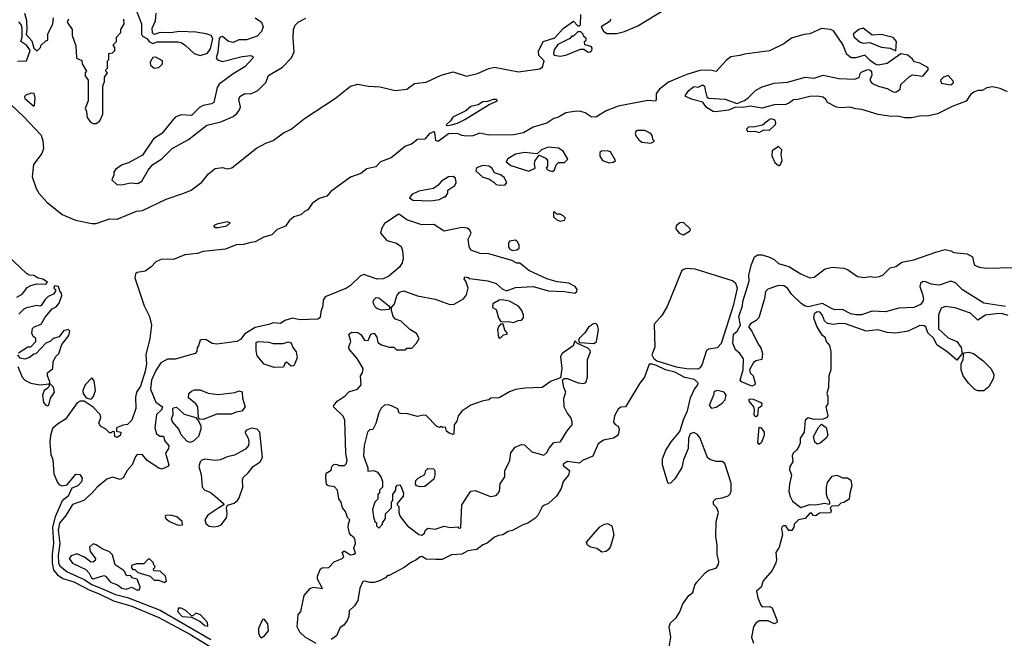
# Model space of a CAD drawing. Extents: x 2380107 to 2585170, y 384273 to 546161.
# Tile 271 of 331: x 2523240 to 2529864, y 462548 to 466712. Entities that reach past the tile are written whole.
import ezdxf

# ---------------------------------------------------------------- set-up
doc = ezdxf.new("R2010")
doc.units = 0

msp = doc.modelspace()

# ---------------------------------------------------------------- linework, layer by layer
at = {"layer": '0CON05XD'}
for points in [[(2527216.2, 466715), (2527205, 466697.5), (2527152.5, 466665), (2527166.7, 466635), (2527189.7, 466619.7), (2527255, 466618.5), (2527307.8, 466632.3), (2527399.4, 466670.6), (2527661.1, 466828.9)], [(2523056.4, 466256.4), (2523265, 466060.6), (2523384, 465935), (2523395.9, 465895.9), (2523398.8, 465845), (2523388.3, 465811.7), (2523332.3, 465737.7), (2523323.3, 465655), (2523350, 465575), (2523369.2, 465545), (2523422.9, 465482.9), (2523525, 465400.8), (2523615, 465362.9), (2523725, 465340.8), (2523755, 465340.8), (2523845, 465372.5), (2523895, 465370), (2524025, 465422.9), (2524065, 465427.5), (2524225, 465504.3), (2524345, 465543.1), (2524393.8, 465565), (2524465, 465618.6), (2524510.8, 465675), (2524555, 465710), (2524605, 465716), (2524635, 465708.8), (2524666.2, 465715), (2524833.2, 465846.8), (2524895, 465880), (2524945, 465898.6), (2525015, 465950), (2525065, 465975.5), (2525155, 466046.7), (2525365, 466184.4), (2525465.5, 466264.5), (2525515, 466278.1), (2525585, 466264.5), (2525665, 466261.1), (2525700.6, 466250.6), (2525765, 466236.2), (2525845, 466244.6), (2525895, 466283.5), (2525975, 466290.4), (2526075, 466338.6), (2526155, 466362), (2526245, 466332.5), (2526319.3, 466350.7), (2526395, 466384.2), (2526435, 466391.4), (2526595, 466361.6), (2526739.7, 466380.3), (2526757.5, 466395), (2526767.5, 466435), (2526731.7, 466471.7), (2526729.3, 466500.7), (2526762.5, 466565), (2526840.5, 466589.5), (2526895, 466653.3), (2526965, 466702.5), (2526995, 466670), (2527005, 466670), (2527011.7, 466678.3), (2527015, 466746.7)], [(2523272.5, 466755), (2523285.8, 466705.8), (2523288.8, 466645), (2523283, 466613), (2523320.7, 466570.7), (2523335, 466520), (2523358.3, 466501.7), (2523380, 466525), (2523381.7, 466538.3), (2523415, 466570), (2523430, 466575), (2523430, 466615), (2523463.3, 466685), (2523466.7, 466725)], [(2524026.7, 466765), (2524060, 466685), (2524060, 466615), (2524065, 466600), (2524096.1, 466586.1), (2524113.6, 466563.6), (2524135, 466552.5), (2524165, 466563.3), (2524305, 466563.3), (2524325, 466558.8), (2524355, 466538.8), (2524413.4, 466483.4), (2524455, 466472), (2524504.3, 466485.7), (2524524.2, 466515), (2524540, 466585), (2524527.5, 466605), (2524493.9, 466616.1), (2524425, 466628.6), (2524315, 466633.3), (2524255, 466623.3), (2524185, 466626.7), (2524145, 466612.5), (2524133.6, 466623.6), (2524131.2, 466655), (2524154.3, 466705), (2524158, 466755)], [(2523225, 466432), (2523285, 466434), (2523311.2, 466505), (2523288.6, 466538.6), (2523247.5, 466565), (2523257.5, 466595), (2523256.7, 466655), (2523250.7, 466680.7), (2523235, 466697.5)], [(2523567.5, 466715), (2523560, 466695), (2523592.5, 466645), (2523592.5, 466605), (2523617.5, 466535), (2523623, 466453), (2523658.3, 466438.3), (2523660, 466415), (2523690, 466365), (2523680, 466355), (2523680, 466335), (2523700, 466305), (2523700, 466165), (2523680, 466115), (2523690, 466095), (2523693, 466053), (2523715, 466022.5), (2523735, 466012.5), (2523755, 466012.5), (2523779.3, 466030.7), (2523800, 466075), (2523798.3, 466161.7), (2523800, 466265), (2523810, 466295), (2523810, 466325), (2523830, 466355), (2523820, 466365), (2523820, 466375), (2523830, 466385), (2523830, 466435), (2523840, 466445), (2523840, 466485), (2523865, 466490), (2523880, 466505), (2523880, 466525), (2523870, 466535), (2523870, 466545), (2523890, 466565), (2523890, 466595), (2523920, 466625), (2523920, 466645), (2523942.5, 466685), (2523940, 466715)], [(2524825, 466724), (2524865.5, 466695.5), (2524877.5, 466665), (2524867.6, 466632.4), (2524837.8, 466602.2), (2524765, 466577.1), (2524715, 466575.5), (2524675, 466557.5), (2524645.6, 466565.6), (2524605, 466598.8), (2524587.5, 466595), (2524581.2, 466585), (2524573.6, 466493.6), (2524562.5, 466455), (2524570.7, 466440.7), (2524605, 466430), (2524736.6, 466463.4), (2524795, 466470), (2524807.5, 466465), (2524810, 466455), (2524754, 466395), (2524675, 466348.6), (2524582.1, 466277.9), (2524569.2, 466255), (2524545.9, 466154.1), (2524530, 466145), (2524475, 466134), (2524449.1, 466120.9), (2524395, 466066.7), (2524325, 466071.8), (2524285.3, 466054.7), (2524195, 465945.6), (2524139.7, 465910.3), (2524065, 465800.8), (2523971.7, 465748.3), (2523930, 465735), (2523885, 465702.5), (2523873.3, 465685), (2523872.5, 465665), (2523860, 465635), (2523893, 465603), (2523925, 465600), (2523985, 465613.8), (2524035, 465609.2), (2524061.2, 465625), (2524105, 465700), (2524135, 465736.2), (2524195, 465775.5), (2524265.7, 465845), (2524375, 465904.5), (2524498.8, 466001.2), (2524593.3, 466025), (2524675, 466061.1), (2524699.8, 466080.2), (2524719.2, 466105), (2524726.2, 466125), (2524714.4, 466175), (2524720.8, 466195), (2524755, 466215.8), (2524795, 466213.8), (2524842.5, 466235), (2524895, 466290), (2524913.6, 466336.4), (2525008.3, 466391.7), (2525067.5, 466455), (2525086.7, 466495), (2525078.8, 466585), (2525081.2, 466645), (2525093.3, 466675), (2525114.2, 466695.8), (2525165, 466722)], [(2529885, 466226.1), (2529835, 466249.8), (2529785, 466259), (2529746.6, 466253.4), (2529715, 466234.5), (2529685, 466235.8), (2529662.8, 466227.2), (2529638.3, 466211.7), (2529607.2, 466162.8), (2529512.1, 466127.9), (2529415, 466078.2), (2529345, 466062.5), (2529304, 466065), (2529239.5, 466050.5), (2529195, 466050.8), (2529145, 466062), (2529105, 466061.1), (2529015, 466074.6), (2528905, 466107.8), (2528865, 466110.8), (2528825, 466122.5), (2528765, 466119.2), (2528735, 466124.2), (2528673.9, 466153.9), (2528662.5, 466175), (2528645, 466190), (2528605, 466198), (2528555, 466195.8), (2528475, 466173.8), (2528445, 466173.3), (2528418.7, 466151.3), (2528395, 466141.4), (2528315, 466138.1), (2528235, 466115.7), (2528155, 466128.8), (2528105, 466121.2), (2528056.4, 466123.6), (2528007.6, 466102.4), (2527921.2, 466091.2), (2527905, 466093.8), (2527861.2, 466121.2), (2527836.2, 466156.2), (2527765, 466174.2), (2527720, 466195), (2527720, 466205), (2527741.2, 466235), (2527775, 466261.2), (2527805, 466257.5), (2527835, 466272.5), (2527846.7, 466265), (2527851.7, 466238.3), (2527863, 466193), (2527873, 466183), (2527985.9, 466175.9), (2528065, 466146.7), (2528115, 466167.5), (2528140, 466185), (2528191.7, 466238.3), (2528235, 466260), (2528315.8, 466284.2), (2528405, 466290.6), (2528525, 466324), (2528585, 466319.2), (2528645, 466337.5), (2528750, 466315), (2528855, 466311.1), (2528887.1, 466322.9), (2528895, 466350), (2528905, 466360.8), (2528945.7, 466375.7), (2528961.7, 466371.7), (2528970.5, 466360.5), (2528972, 466338), (2528960, 466305), (2528972.5, 466285), (2529015, 466264), (2529075, 466248.1), (2529115, 466226.7), (2529135, 466224.4), (2529163.8, 466245), (2529167.5, 466275), (2529225, 466330), (2529245, 466340), (2529315, 466332.5), (2529351.2, 466375), (2529351.2, 466385), (2529340, 466395), (2529295, 466418.8), (2529259.2, 466429.2), (2529246.2, 466446.2), (2529215, 466473.6), (2529167.5, 466482.5), (2529075, 466417.5), (2529015, 466406.7), (2528995, 466412.5), (2528962.5, 466435), (2528925, 466472.5), (2528865, 466456), (2528834.2, 466454.2), (2528805, 466477.5), (2528776.7, 466545), (2528715, 466637.1), (2528695, 466646.4), (2528635, 466652.5), (2528555, 466617.5), (2528515, 466613.1), (2528431.4, 466588.6), (2528381.2, 466548.8), (2528285, 466502.5), (2528115, 466480.6), (2528085, 466470.3), (2528025, 466462.3), (2527992.5, 466437.5), (2527925, 466362.5), (2527885, 466372.2), (2527815, 466369.3), (2527735, 466346.3), (2527667.4, 466317.4), (2527605, 466291.3), (2527543.6, 466245), (2527521.9, 466215), (2527522.5, 466175), (2527517, 466163), (2527465, 466168.1), (2527265, 466129.3), (2527185, 466098.2), (2527115, 466056.2), (2527085, 466058.5), (2527044.3, 466085), (2527015, 466094.7), (2526985, 466097.3), (2526915, 466084.6), (2526865, 466055.5), (2526833.5, 466046.5), (2526785, 466015.5), (2526695, 465989.6), (2526628.8, 465951.2), (2526565, 465936.5), (2526395, 465934.4), (2526335, 465948.1), (2526288.8, 465931.2), (2526245, 465927.5), (2526215, 465932.2), (2526185, 465945.8), (2526125, 465942.5), (2526055, 465892), (2526038.8, 465898.8), (2526032.5, 465952.5), (2526027, 465957), (2525995, 465942.9), (2525965, 465908.2), (2525915, 465905.4), (2525875.3, 465874.7), (2525835, 465860.9), (2525738.7, 465781.3), (2525668.1, 465755), (2525635, 465720.8), (2525575, 465707.5), (2525535, 465677), (2525465, 465650.8), (2525333.5, 465555), (2525306.1, 465523.9), (2525255, 465508.2), (2525207.1, 465475), (2525178.4, 465431.6), (2525155, 465421.5), (2525130.6, 465399.4), (2525084.5, 465385.5), (2525051.6, 465358.4), (2525028.9, 465321.1), (2524971.4, 465298.6), (2524935.4, 465264.6), (2524881.5, 465248.5), (2524825, 465216.8), (2524795, 465213.1), (2524745, 465198.5), (2524695, 465196.7), (2524625, 465166.9), (2524475, 465151.2), (2524435, 465139.1), (2524350.9, 465129.1), (2524275, 465098.1), (2524195, 465100.8), (2524155, 465082), (2524125, 465048.2), (2524085, 465018.9), (2524030.9, 465009.1), (2524019.5, 465000.5), (2524013.8, 464975), (2524077.3, 464785), (2524112.5, 464715), (2524125.8, 464655), (2524114.4, 464565), (2524088.6, 464455), (2524091.9, 464395), (2524084.5, 464345), (2524052.2, 464245), (2524025.3, 464204.7), (2524018.2, 464171.8), (2524020.8, 464095), (2523993.3, 464015), (2523965, 463986.7), (2523935, 463983.3), (2523890, 463965), (2523891.7, 463941.7), (2523920, 463935), (2523917.5, 463915), (2523895, 463900), (2523880, 463905), (2523878.3, 463938.3), (2523865, 463940), (2523855, 463930), (2523845, 463930), (2523820, 463955), (2523782.5, 463975), (2523772.5, 463995), (2523786.7, 464035), (2523781.2, 464055), (2523733.9, 464103.9), (2523673, 464143), (2523647, 464143), (2523627, 464133), (2523547.7, 464022.3), (2523495, 463990), (2523460.3, 463959.7), (2523446.2, 463913.8), (2523442, 463865), (2523450, 463785), (2523461.7, 463751.7), (2523468.5, 463655), (2523495, 463596.7), (2523505, 463582.5), (2523523.9, 463573.9), (2523558.8, 463581.2), (2523618.3, 463651.7), (2523645, 463650), (2523660, 463625), (2523655, 463600), (2523630, 463575), (2523590.7, 463559.3), (2523566.2, 463505), (2523525, 463472.5), (2523478.9, 463365), (2523459.8, 463295), (2523467.7, 463187.7), (2523458.1, 463115), (2523457.8, 463055), (2523467.2, 463007.2), (2523493.9, 462973.9), (2523530, 462950), (2523605, 462927.2), (2523711, 462871), (2523775, 462848), (2523870.9, 462800.9), (2523994.2, 462765), (2524175, 462687.8), (2524385, 462576.3), (2524615, 462433.8)], [(2526875, 466466.7), (2526915, 466474), (2527013, 466513), (2527035, 466512.5), (2527065, 466494.2), (2527077.5, 466495), (2527088.8, 466505), (2527090.7, 466520.7), (2527085, 466532.5), (2527041.7, 466541.7), (2527040, 466565), (2527050, 466575), (2527050, 466585), (2527031.7, 466601.7), (2527030, 466615), (2527015, 466630), (2526995, 466630), (2526965, 466600), (2526955, 466600), (2526940, 466585), (2526860, 466545), (2526835, 466510), (2526830, 466485), (2526835, 466472.5), (2526875, 466466.7)], [(2529135, 466502.5), (2529139.1, 466565), (2529115, 466591.1), (2529035, 466611.8), (2528975, 466608.1), (2528915, 466655.4), (2528884.2, 466645), (2528846.2, 466615), (2528853.3, 466595), (2528895, 466560), (2528915, 466553.3), (2528958.3, 466558.3), (2529035, 466528), (2529095, 466521.4), (2529135, 466502.5)], [(2524145, 466386.7), (2524175, 466391.2), (2524201.2, 466415), (2524200, 466435), (2524155, 466460), (2524135, 466457.5), (2524116.7, 466425), (2524120, 466405), (2524145, 466386.7)], [(2529505, 466274), (2529520, 466285), (2529521.2, 466295), (2529485, 466336), (2529453.8, 466326.2), (2529434.1, 466305.9), (2529440, 466285), (2529505, 466274)], [(2523335, 466130), (2523340, 466135), (2523344.2, 466185), (2523336.2, 466215), (2523317.3, 466217.3), (2523280, 466205), (2523272, 466195), (2523275, 466181.2), (2523335, 466130)], [(2526115, 466000), (2526145, 466003.3), (2526185, 466014.5), (2526235, 466039.6), (2526398.7, 466141.3), (2526453.8, 466165), (2526446.7, 466175), (2526425, 466175.4), (2526387.6, 466162.4), (2526355, 466159.2), (2526325, 466138.8), (2526275, 466128), (2526240.8, 466099.2), (2526154.7, 466055.3), (2526138.8, 466031.2), (2526108.8, 466005), (2526115, 466000)], [(2528215, 465952.5), (2528245, 465970), (2528285, 465967.5), (2528322.5, 466005), (2528327.5, 466015), (2528322.5, 466035), (2528295, 466043.8), (2528285, 466041.2), (2528237, 466003), (2528175, 465987.5), (2528145, 465990), (2528130, 465975), (2528135, 465960), (2528185, 465962.5), (2528215, 465952.5)], [(2527485, 465880), (2527510, 465895), (2527500, 465905), (2527497, 465927), (2527486.1, 465946.1), (2527445, 465966.2), (2527395, 465966.7), (2527385, 465960), (2527380, 465945), (2527385, 465930), (2527405, 465903.3), (2527425, 465887.5), (2527485, 465880)], [(2526825, 465690), (2526838.3, 465701.7), (2526850, 465735), (2526865, 465750), (2526905, 465750), (2526927.5, 465772.5), (2526895, 465827.5), (2526865, 465848), (2526795, 465854), (2526750, 465835), (2526721.7, 465808.3), (2526635, 465818.6), (2526575, 465807.1), (2526523.3, 465775), (2526512.5, 465755), (2526545, 465730), (2526665, 465692.5), (2526708.3, 465711.7), (2526702.5, 465745), (2526707.5, 465765), (2526735, 465800), (2526779.3, 465779.3), (2526790, 465765), (2526790, 465725), (2526781.7, 465711.7), (2526795, 465700), (2526825, 465690)], [(2527205, 465747.5), (2527235, 465752.5), (2527247.5, 465765), (2527215, 465822.5), (2527195, 465830), (2527153.6, 465826.4), (2527141.7, 465818.3), (2527143, 465793), (2527160, 465765), (2527205, 465747.5)], [(2528345, 465730), (2528355, 465732.5), (2528370, 465765), (2528362.5, 465805), (2528366.7, 465835), (2528345, 465857.5), (2528301.7, 465828.3), (2528300, 465795), (2528320.7, 465750.7), (2528345, 465730)], [(2526465, 465597.5), (2526505, 465600), (2526517.5, 465615), (2526499.3, 465649.3), (2526475, 465667.5), (2526435, 465680), (2526419.3, 465709.3), (2526397.5, 465725), (2526355, 465731.2), (2526312.5, 465715), (2526307.5, 465695), (2526355, 465652.5), (2526395, 465640), (2526429.3, 465619.3), (2526445, 465602.5), (2526465, 465597.5)], [(2526005, 465493.3), (2526065, 465502.5), (2526095, 465520), (2526105, 465520), (2526120, 465545), (2526120, 465565), (2526167.5, 465595), (2526177, 465617), (2526172.5, 465645), (2526155, 465656.2), (2526125, 465653.8), (2526076.7, 465625), (2526055, 465597.5), (2526023.3, 465576.7), (2525925, 465558), (2525877.5, 465535), (2525863.3, 465513.3), (2525885, 465497.5), (2526005, 465493.3)], [(2526875, 465356.7), (2526905, 465362.5), (2526912.5, 465375), (2526895, 465392.5), (2526875, 465402.5), (2526853, 465403), (2526835, 465420), (2526830, 465415), (2526830, 465385), (2526853.9, 465363.9), (2526875, 465356.7)], [(2525235, 462512.5), (2525160, 462555), (2525125, 462590), (2525107.5, 462625), (2525112.5, 462705), (2525131.7, 462728.3), (2525152.5, 462835), (2525195, 462882.5), (2525215, 462892.5), (2525277, 462883), (2525243.6, 462946.4), (2525243.6, 462966.4), (2525262.5, 463015), (2525275, 463021.2), (2525320, 463025), (2525355, 463062.5), (2525410, 463085), (2525420, 463095), (2525410, 463125), (2525423, 463137), (2525465, 463110), (2525487, 463113), (2525498.3, 463121.7), (2525487.5, 463155), (2525500, 463185), (2525497, 463207), (2525490, 463225), (2525468.3, 463241.7), (2525457.5, 463255), (2525450, 463295), (2525450.7, 463319.3), (2525460, 463345), (2525445, 463360), (2525431.7, 463401.7), (2525412.5, 463425), (2525402.5, 463465), (2525386.7, 463486.7), (2525376.7, 463545), (2525358.3, 463568.3), (2525315, 463573.8), (2525303.6, 463583.6), (2525300, 463625), (2525301.7, 463658.3), (2525335, 463680), (2525340, 463705), (2525355, 463720), (2525377, 463717), (2525385, 463710), (2525425, 463710), (2525437, 463723), (2525442.5, 463745), (2525433.3, 463795), (2525426.7, 464015), (2525415, 464042.5), (2525350, 464105), (2525352.5, 464115), (2525376.1, 464143.9), (2525430.3, 464179.7), (2525455, 464206.7), (2525512.5, 464225), (2525537.5, 464255), (2525533.3, 464315), (2525546.7, 464335), (2525550, 464365), (2525510.5, 464430.5), (2525456.2, 464495), (2525455, 464510), (2525466.7, 464545), (2525453.8, 464595), (2525475, 464608.8), (2525515, 464606.2), (2525535, 464592.5), (2525560, 464555), (2525585, 464552.5), (2525602.5, 464595), (2525625, 464602.5), (2525642.5, 464575), (2525650, 464540), (2525673.9, 464523.9), (2525725, 464507.5), (2525757, 464507), (2525775, 464490), (2525835, 464490), (2525845, 464500), (2525878.3, 464501.7), (2525910, 464535), (2525927.5, 464565), (2525909.3, 464599.3), (2525865, 464627.5), (2525805, 464682.5), (2525767, 464697), (2525753.3, 464715), (2525740, 464755), (2525740, 464775), (2525760.7, 464799.3), (2525776.4, 464853.6), (2525795, 464877.5), (2525825, 464886.7), (2525915, 464853.3), (2526035, 464830), (2526133.6, 464793.6), (2526163, 464797), (2526225, 464832.5), (2526245, 464860), (2526257.5, 464905), (2526241.7, 464951.7), (2526230, 464965), (2526235, 464980), (2526257, 464977), (2526265, 464970), (2526390, 464955), (2526445, 464936.7), (2526485, 464900), (2526515, 464887.5), (2526575, 464910), (2526695, 464916.7), (2526796.4, 464886.4), (2526905, 464883.3), (2526975, 464870), (2526988.3, 464881.7), (2526990, 464895), (2526976.4, 464916.4), (2526935, 464937.5), (2526855, 464946.7), (2526785, 464967.5), (2526665, 465023.3), (2526605, 465072.5), (2526585, 465072.5), (2526551.7, 465091.7), (2526466.4, 465116.4), (2526395, 465136.7), (2526337, 465137), (2526275, 465160), (2526262.5, 465185), (2526257.5, 465235), (2526276.7, 465275), (2526267.5, 465295), (2526249.5, 465309.5), (2526215, 465313.3), (2526095, 465287.5), (2526025, 465332.5), (2525945, 465330), (2525845, 465363.8), (2525795, 465400), (2525785, 465400), (2525695, 465340), (2525673.8, 465305), (2525667.5, 465275), (2525710, 465225), (2525775, 465207.5), (2525806.1, 465186.1), (2525816.2, 465155), (2525820, 465105), (2525813.8, 465075), (2525793.8, 465045), (2525723.8, 464985), (2525685, 464967.5), (2525645, 464966.2), (2525555.8, 464995.8), (2525531.7, 464988.3), (2525465, 464923.3), (2525437.5, 464905), (2525294.5, 464845.5), (2525282, 464825), (2525278.1, 464785), (2525265.8, 464745.8), (2525261.9, 464708.1), (2525245, 464695.7), (2525125, 464691.2), (2525075, 464703.8), (2525024.1, 464685.9), (2524995, 464666.2), (2524945, 464672), (2524915, 464659.2), (2524825, 464639.2), (2524755, 464596.7), (2524725, 464560), (2524700, 464545), (2524565, 464526.7), (2524535, 464533.3), (2524495, 464556.2), (2524465, 464560), (2524453.3, 464555), (2524443.6, 464516.4), (2524433.3, 464505), (2524431.7, 464478.3), (2524420, 464465), (2524285, 464426.7), (2524235, 464426.2), (2524188.9, 464401.1), (2524155, 464350.6), (2524126.7, 464285), (2524119.6, 464225), (2524155, 464136.2), (2524200, 464105), (2524193.3, 464085), (2524161.2, 464055), (2524150, 463965), (2524160, 463925), (2524185, 463907.5), (2524208.3, 463908.3), (2524215, 463880)], [(2524552.5, 465312.5), (2524575, 465313.8), (2524632.5, 465325), (2524656.7, 465345), (2524635, 465351.4), (2524566.7, 465335), (2524542.5, 465325), (2524552.5, 465312.5)], [(2527705, 465263.8), (2527745, 465287.5), (2527752.5, 465295), (2527750, 465305), (2527705, 465345.8), (2527680, 465345), (2527656.4, 465323.6), (2527653.3, 465305), (2527675.9, 465275.9), (2527705, 465263.8)], [(2523220, 464845), (2523257.5, 464865), (2523275, 464887.5), (2523290.7, 464909.3), (2523315, 464922.5), (2523355, 464933.3), (2523415, 464932.5), (2523427.5, 464945), (2523395, 464965.7), (2523363.1, 464973.1), (2523335, 464988.9), (2523305, 464992.9), (2523284.5, 465004.5), (2522986.7, 465285)], [(2526555, 465157.5), (2526585, 465162.5), (2526600, 465175), (2526600, 465195), (2526590, 465215), (2526575, 465227.5), (2526535, 465220), (2526527.5, 465205), (2526527.5, 465185), (2526535, 465170), (2526555, 465157.5)], [(2529872.2, 464782.2), (2529725, 464804.6), (2529582.7, 464892.7), (2529535, 464941.5), (2529505, 464951.2), (2529425, 464924.6), (2529371.5, 464931.5), (2529335, 464947.9), (2529315, 464949.1), (2529300, 464935), (2529295.5, 464915), (2529314.5, 464865), (2529319.3, 464830.7), (2529316.2, 464813.8), (2529300.8, 464795), (2529256, 464774), (2529155, 464770), (2529065, 464745.4), (2528975, 464748.8), (2528904.1, 464725.9), (2528865, 464724.1), (2528831.2, 464731.2), (2528775, 464761.5), (2528725, 464759.6), (2528705, 464764.6), (2528640.7, 464800.7), (2528545, 464778.4), (2528520.6, 464785), (2528495, 464804.6), (2528432.9, 464865), (2528405, 464905.7), (2528380.2, 464920.2), (2528345, 464922.2), (2528272.6, 464897.4), (2528257.6, 464882.4), (2528250.5, 464835), (2528211.4, 464705), (2528195, 464687.5), (2528156.2, 464665), (2528142, 464645), (2528165, 464616.2), (2528207.3, 464527.3), (2528225, 464503.3), (2528237.5, 464465), (2528232, 464425), (2528195, 464416.2), (2528177.5, 464405), (2528150, 464355), (2528153.9, 464333.9), (2528173.9, 464313.9), (2528188.6, 464265), (2528186.4, 464253.6), (2528165, 464244.5), (2528095, 464274.4), (2528087.5, 464285), (2528108, 464355), (2528108.3, 464428.3), (2528084.2, 464464.2), (2528055, 464490), (2528038, 464535), (2528042.5, 464595), (2528067.5, 464615), (2528090, 464655), (2528078.6, 464715), (2528102.5, 464785), (2528105.6, 464815), (2528147.9, 464952.1), (2528144.3, 464995), (2528162.1, 465065), (2528183.3, 465115), (2528205, 465128.5), (2528235, 465129.1), (2528285, 465113.3), (2528315, 465097.1), (2528345, 465070), (2528415, 465051.4), (2528495, 465001.9), (2528555, 464974.4), (2528585, 464978.9), (2528658, 465035), (2528705.3, 465045.3), (2528785, 465040), (2528809.4, 465029.4), (2528875, 464982.7), (2528923.6, 464976.4), (2528955, 464983.1), (2528995, 464978.9), (2529025, 464983.1), (2529049.2, 464995), (2529095, 465041.8), (2529135, 465050), (2529175, 465079.6), (2529255, 465094.6), (2529402.6, 465147.4), (2529465, 465165.8), (2529505, 465156), (2529525, 465144.2), (2529615, 465136), (2529650, 465115), (2529660.7, 465060.7), (2529695.6, 465045.6), (2529745, 465038.6), (2529925, 465044.4)], [(2527805, 464362), (2527819.5, 464370.5), (2527831.7, 464388.3), (2527863, 464487), (2527874.5, 464495.5), (2527935, 464505.9), (2527961.3, 464535), (2528045.2, 464794.8), (2528067.8, 464905), (2528058.6, 464935), (2528034.4, 464955), (2527785, 465033.1), (2527725, 465037.8), (2527705, 465031.2), (2527691.4, 465018.6), (2527595, 464781.2), (2527558.8, 464721.2), (2527508.3, 464661.7), (2527511.7, 464508.3), (2527493.3, 464455), (2527504, 464434), (2527525, 464416.2), (2527655.6, 464375.6), (2527725, 464364), (2527805, 464362)], [(2523230.7, 464469.3), (2523295, 464510), (2523315, 464510), (2523347.5, 464545), (2523347.5, 464565), (2523330, 464580), (2523320.7, 464600.7), (2523326.4, 464633.6), (2523336.4, 464643.6), (2523385, 464662.5), (2523411.2, 464708.8), (2523457.5, 464765), (2523485, 464780), (2523505, 464803.3), (2523522.5, 464855), (2523521.7, 464871.7), (2523510, 464885), (2523500, 464915), (2523475, 464920), (2523470, 464905), (2523480, 464895), (2523480, 464885), (2523467.5, 464865), (2523431.7, 464848.3), (2523410.7, 464829.3), (2523385, 464787.5), (2523375, 464783.3), (2523355, 464787.5), (2523285, 464772.5), (2523267, 464763), (2523235, 464730)], [(2525675, 464756.7), (2525647.5, 464765), (2525633.3, 464775), (2525617.5, 464805), (2525620, 464825), (2525638.3, 464841.7), (2525655, 464840), (2525722.5, 464785), (2525730, 464775), (2525725, 464760), (2525675, 464756.7)], [(2526565, 464672.5), (2526593, 464687), (2526615, 464690), (2526630, 464705), (2526630, 464725), (2526617.5, 464755), (2526595, 464782.5), (2526535, 464817.5), (2526485, 464826.7), (2526465, 464823.3), (2526421.7, 464798.3), (2526420, 464775), (2526445, 464760), (2526460, 464705), (2526473.6, 464683.6), (2526485, 464677.5), (2526525, 464680), (2526565, 464672.5)], [(2529890.8, 464720.8), (2529845, 464733.4), (2529808.8, 464731.2), (2529736.9, 464723.1), (2529685, 464689.2), (2529635.3, 464735.3), (2529533.4, 464773.4), (2529465, 464781.8), (2529438.9, 464771.1), (2529420.6, 464725), (2529420.7, 464630.7), (2529485, 464571.2), (2529543.3, 464545), (2529573.3, 464505), (2529580, 464465), (2529545, 464420), (2529477.3, 464477.3), (2529411.7, 464521.7), (2529387.3, 464567.3), (2529350, 464605), (2529336.7, 464645), (2529325, 464651.2), (2529295, 464653.3), (2529217.5, 464615), (2529135, 464601.5), (2529075, 464607.1), (2529015, 464623.6), (2528935, 464615.6), (2528795, 464663.6), (2528755, 464666.7), (2528715, 464660), (2528675, 464666.7), (2528653.9, 464683.9), (2528641.7, 464721.7), (2528625, 464742.5), (2528605, 464744.3), (2528585, 464731.2), (2528579.2, 464705), (2528603.3, 464645), (2528635, 464592.5), (2528656.1, 464576.1), (2528666.4, 464546.4), (2528687.7, 464517.7), (2528697.7, 464477.7), (2528696.2, 464355), (2528682.5, 464315), (2528680, 464235), (2528670, 464195), (2528677.5, 464175), (2528677.5, 464125), (2528662.5, 464105), (2528677.5, 464045), (2528672.5, 464035), (2528645, 464023.3), (2528585, 464020), (2528545, 464032.5), (2528523, 464017), (2528516.2, 463935), (2528490, 463895), (2528489.3, 463860.7), (2528480.7, 463839.3), (2528466.4, 463813.6), (2528443.3, 463795), (2528436.2, 463775), (2528440, 463735), (2528420, 463705), (2528419.2, 463685), (2528432.5, 463645), (2528417.8, 463585), (2528414.4, 463535.6), (2528422.4, 463502.4), (2528439.7, 463469.7), (2528495, 463428.8), (2528555, 463448.8), (2528595, 463446.7), (2528655, 463457.5), (2528685, 463450), (2528690, 463455), (2528686.7, 463475), (2528676.4, 463486.4), (2528668, 463515), (2528667.1, 463565), (2528675, 463597.5), (2528705, 463638.8), (2528735, 463646), (2528751.7, 463638.3)], [(2523375, 464253.8), (2523440, 464260), (2523442.5, 464275), (2523426.7, 464315), (2523427.5, 464335), (2523462.5, 464365), (2523465, 464410), (2523483.3, 464445), (2523503.3, 464465), (2523524.2, 464525.8), (2523570, 464585), (2523577.5, 464615), (2523566.7, 464626.7), (2523535, 464617.5), (2523505, 464577.5), (2523465, 464566.7), (2523445, 464546.7), (2523416.4, 464533.6), (2523348.3, 464461.7), (2523335, 464460), (2523305, 464437.5), (2523275, 464427.5), (2523243.6, 464433.6), (2523227.5, 464455)], [(2526465, 464567.5), (2526475, 464570), (2526495, 464590), (2526520, 464595), (2526520, 464605), (2526503, 464623), (2526491.7, 464661.7), (2526475, 464662.5), (2526460, 464645), (2526453.8, 464625), (2526460, 464575), (2526465, 464567.5)], [(2527105, 464533.3), (2527120, 464545), (2527133.3, 464625), (2527127.5, 464655), (2527115, 464667.5), (2527100, 464665), (2527067, 464643), (2527042.5, 464605), (2527003.6, 464566.4), (2527000, 464555), (2527005, 464540), (2527105, 464533.3)], [(2524951.7, 464371.7), (2524885, 464393.3), (2524838.3, 464448.3), (2524830, 464485), (2524831.2, 464538.8), (2524845, 464546.2), (2524915, 464541.2), (2524945, 464531.2), (2525013, 464533), (2525045, 464542.5), (2525065, 464536.7), (2525076.7, 464505), (2525100, 464475), (2525106.7, 464435), (2525085, 464382.5), (2525065, 464380), (2525035, 464407.5), (2525023, 464397), (2525015, 464372.5), (2524951.7, 464371.7)], [(2525945, 463242.5), (2525962.5, 463255), (2525970, 463275), (2525985, 463290), (2526035, 463283.3), (2526095, 463302.5), (2526135, 463292.5), (2526187.5, 463297.5), (2526195, 463290), (2526208.3, 463291.7), (2526213.3, 463445), (2526275, 463537.5), (2526305, 463543.3), (2526407, 463503), (2526445, 463510), (2526467.5, 463535), (2526473, 463587), (2526502.5, 463635), (2526503.3, 463675), (2526536.7, 463745), (2526543.6, 463796.4), (2526572.5, 463835), (2526615, 463852.5), (2526635, 463850), (2526685, 463803.3), (2526765, 463780), (2526785, 463797.5), (2526801.7, 463828.3), (2526833.6, 463866.4), (2526875, 463870), (2526880, 463875), (2526922.5, 463945), (2526957.5, 463985), (2526957.5, 464005), (2526946.7, 464035), (2526923.3, 464065), (2526903.8, 464105), (2526900, 464165), (2526913.3, 464205), (2526900, 464235), (2526892.5, 464287.5), (2526903, 464297), (2526923, 464297), (2526997, 464267), (2527035, 464262.5), (2527049.3, 464270.7), (2527060, 464305), (2527058.8, 464425), (2527080, 464475), (2527077.5, 464485), (2527061.2, 464501.2), (2526993, 464533), (2526975, 464550), (2526963, 464517), (2526890, 464465), (2526877.5, 464445), (2526886.2, 464365), (2526878.3, 464301.7), (2526815, 464278.8), (2526754.1, 464235.9), (2526637.7, 464232.3), (2526575, 464222), (2526535, 464206.2), (2526465, 464166.2), (2526410, 464165), (2526395, 464153.3), (2526350, 464145), (2526275, 464116.7), (2526214.1, 464075.9), (2526190, 464045), (2526180.7, 464009.3), (2526162.5, 463985), (2526160, 463925), (2526155, 463920), (2526128.3, 463928.3), (2526111.7, 463941.7), (2526105, 463970), (2526085, 463967.5), (2526075, 463972.5), (2526065, 463967.5), (2526045, 463972.5), (2525975, 464046.7), (2525955, 464050), (2525915, 464040), (2525849.3, 464059.3), (2525800.7, 464060.7), (2525793.3, 464063.3), (2525783.3, 464093.3), (2525725, 464120), (2525695, 464116.2), (2525672.1, 464097.9), (2525655.7, 464065), (2525635, 463993.3), (2525615, 463952.5), (2525595, 463950), (2525580, 463935), (2525556.7, 463845), (2525552.5, 463775), (2525582.5, 463695), (2525582.5, 463672.5), (2525623, 463677), (2525646.1, 463666.1), (2525670, 463635), (2525680, 463605), (2525680, 463565), (2525660, 463545), (2525660, 463525), (2525650, 463515), (2525650, 463485), (2525630, 463465), (2525613.3, 463415), (2525620, 463365), (2525630, 463335), (2525640, 463325), (2525640, 463305), (2525655, 463290), (2525680, 463315), (2525680, 463325), (2525700, 463355), (2525700, 463385), (2525740, 463425), (2525740, 463465), (2525750, 463475), (2525750, 463515), (2525770, 463545), (2525770, 463565), (2525781.7, 463578.3), (2525795, 463580), (2525807, 463567), (2525822.5, 463525), (2525820, 463505), (2525780, 463455), (2525780, 463445), (2525790, 463435), (2525790, 463395), (2525798.3, 463368.3), (2525847, 463307), (2525925, 463247.5), (2525945, 463242.5)], [(2529725, 464212.5), (2529685, 464212.5), (2529665, 464222.5), (2529622.5, 464265), (2529587.5, 464315), (2529572.5, 464355), (2529572.5, 464395), (2529586.7, 464425), (2529591.7, 464468.3), (2529625, 464473.3), (2529657.5, 464465), (2529722.5, 464415), (2529772.5, 464365), (2529792.5, 464325), (2529791.7, 464298.3), (2529759.3, 464240.7), (2529725, 464212.5)], [(2523227.3, 464377.3), (2523256.9, 464305), (2523275, 464285.7), (2523315, 464265.6), (2523375, 464253.8)], [(2527600, 462435), (2527621.4, 462555), (2527610, 462625), (2527617.3, 462652.7), (2527655.8, 462685), (2527680.8, 462725), (2527701.1, 462778.9), (2527742, 462835), (2527768.8, 462855), (2527781.2, 462905), (2527794.2, 462925.8), (2527851.2, 462988.8), (2527875, 463006.2), (2527925, 463020), (2527941.2, 463045), (2527943.6, 463063.6), (2527931.2, 463115), (2527932.5, 463175), (2527923.3, 463235), (2527926.4, 463333.6), (2527940, 463395), (2527930, 463425), (2527908.3, 463448.3), (2527908.3, 463471.7), (2527923, 463487), (2527965, 463492.5), (2528005, 463507.5), (2528019.3, 463520.7), (2528027, 463537), (2528027, 463593), (2527982.5, 463725), (2527965, 463737.5), (2527925, 463737.5), (2527881.7, 463751.7), (2527867.5, 463765), (2527843.6, 463823.6), (2527817.5, 463895), (2527799.3, 463919.3), (2527775, 463932.5), (2527750, 463925), (2527738.3, 463891.7), (2527737.5, 463825), (2527705, 463750), (2527693.6, 463696.4), (2527648.3, 463621.7), (2527617, 463593), (2527605, 463590), (2527600, 463595), (2527564.2, 463715), (2527563.9, 463756.1), (2527586.7, 463813.3), (2527625, 463872.5), (2527680.7, 463939.3), (2527706.7, 464025), (2527731.7, 464078.3), (2527752.7, 464167.3), (2527778.8, 464225), (2527801.2, 464255), (2527803.8, 464265), (2527779.4, 464289.4), (2527715, 464304.4), (2527648.3, 464338.3), (2527583.8, 464355), (2527524.2, 464384.2), (2527495, 464393.3), (2527475, 464392.5), (2527444.2, 464305.8), (2527412, 464265), (2527334, 464135), (2527315, 464106.7), (2527285, 464102.5), (2527265, 464090), (2527241.4, 464045), (2527235, 464002.5), (2527245, 463988), (2527265.8, 463975.8), (2527272, 463955), (2527267.5, 463925), (2527259.1, 463910.9), (2527235, 463894.2), (2527168.3, 463881.7), (2527132.3, 463857.7), (2527095, 463773.8), (2527026.4, 463743.6), (2527005, 463727.5), (2526925, 463737.5), (2526895, 463720), (2526895, 463710), (2526937.5, 463677.5), (2526932.5, 463645), (2526896.4, 463603.6), (2526883.3, 463555), (2526853, 463507), (2526797.5, 463455), (2526765, 463442.5), (2526755, 463432.5), (2526726.2, 463375), (2526705, 463353.3), (2526657.7, 463322.3), (2526625, 463312), (2526555, 463272.5), (2526525, 463266.7), (2526490, 463245), (2526460, 463240), (2526435, 463227.5), (2526385, 463187.5), (2526355, 463177.5), (2526315, 463145.8), (2526255, 463136.7), (2526215, 463113.8), (2526145, 463110), (2526082.3, 463077.7), (2526039.2, 463079.2), (2525975, 463080), (2525945, 463097.5), (2525933, 463097), (2525905, 463072.5), (2525875, 463060), (2525826.1, 463023.9), (2525725, 462970), (2525715, 462970), (2525700, 462955), (2525660, 462935), (2525625, 462923.3), (2525595, 462923.8), (2525565, 462933.3), (2525549.3, 462930.7), (2525527.5, 462885), (2525515, 462802.5), (2525493, 462767), (2525456.4, 462733.6), (2525453.8, 462695), (2525443.6, 462666.4), (2525420, 462635), (2525395, 462620), (2525370, 462565), (2525335, 462540)], [(2523715, 464157.5), (2523725, 464162.5), (2523736.7, 464175), (2523750, 464215), (2523741.7, 464281.7), (2523725, 464300), (2523680, 464255), (2523663.8, 464215), (2523666.7, 464195), (2523687, 464167), (2523715, 464157.5)], [(2523425, 464113.3), (2523435, 464117.5), (2523446, 464165), (2523473.3, 464205), (2523468.3, 464238.3), (2523445, 464260), (2523440, 464260), (2523435, 464240), (2523423, 464227), (2523403.9, 464216.1), (2523394.2, 464185), (2523400.8, 464135), (2523415, 464116.7), (2523425, 464113.3)], [(2524475, 464021.2), (2524452.5, 464022.5), (2524442.5, 464032.5), (2524438.8, 464105), (2524425.7, 464125.7), (2524376.1, 464166.1), (2524378, 464195), (2524395, 464212), (2524415, 464221.2), (2524455, 464221.2), (2524507.7, 464197.7), (2524575, 464189.4), (2524688.3, 464201.7), (2524715, 464213.3), (2524735.8, 464205.8), (2524738.8, 464165), (2524756, 464105), (2524735, 464077.5), (2524695, 464070), (2524663.6, 464056.4), (2524565, 464055.7), (2524475, 464021.2)], [(2527895, 464097.5), (2527925, 464103.3), (2527965, 464130), (2527985, 464152.5), (2527992, 464185), (2527980, 464205), (2527934.2, 464215.8), (2527911.2, 464208.8), (2527907.5, 464185), (2527877.5, 464115), (2527895, 464097.5)], [(2528195, 464037.5), (2528185, 464042.5), (2528181.2, 464055), (2528184, 464085), (2528178.8, 464105), (2528146.2, 464145), (2528146.7, 464155), (2528155, 464159.2), (2528175, 464156.9), (2528225, 464135.8), (2528233.3, 464125), (2528229.3, 464110.7), (2528207.5, 464095), (2528202.5, 464045), (2528195, 464037.5)], [(2524385, 463866.2), (2524363.3, 463875), (2524326.4, 463916.4), (2524311.2, 463955), (2524266.7, 464005), (2524260, 464025), (2524273.3, 464055), (2524270, 464095), (2524275, 464100), (2524295, 464102.5), (2524345.9, 464055.9), (2524423.8, 464033.8), (2524442.5, 464012.5), (2524458.3, 463978.3), (2524459.4, 463955), (2524442, 463905), (2524405, 463872), (2524385, 463866.2)], [(2524545, 463297.5), (2524575, 463302.5), (2524595, 463312.5), (2524631.7, 463358.3), (2524636, 463385), (2524630, 463425), (2524636.7, 463443.3), (2524682.7, 463457.3), (2524705.5, 463474.5), (2524717, 463493), (2524740.6, 463565), (2524738.6, 463615), (2524745, 463633.3), (2524777.6, 463662.4), (2524811.2, 463705), (2524856.7, 463735), (2524873.8, 463765), (2524856, 463935), (2524836.7, 463955), (2524798.3, 463961.7), (2524765, 463948.8), (2524753.3, 463935), (2524775.9, 463895.9), (2524782.3, 463872.3), (2524779.2, 463845), (2524759.5, 463820.5), (2524685, 463780.6), (2524635, 463768.9), (2524591.1, 463748.9), (2524555, 463743.6), (2524485, 463752.5), (2524465, 463747.1), (2524453.6, 463736.4), (2524444.3, 463705), (2524461.3, 463651.3), (2524468.1, 463565), (2524485, 463545.6), (2524520.3, 463530.3), (2524555.5, 463505.5), (2524610, 463455), (2524612.5, 463445), (2524580, 463425), (2524504.5, 463375.5), (2524486, 463345), (2524491.2, 463321.2), (2524515, 463303.3), (2524545, 463297.5)], [(2528215, 463853.3), (2528206.7, 463865), (2528215, 463970), (2528227.5, 463965), (2528247.5, 463935), (2528247.5, 463915), (2528230, 463865), (2528215, 463853.3)], [(2528605, 463854), (2528588.6, 463868.6), (2528581.2, 463905), (2528613.5, 463966.5), (2528635, 463990), (2528666, 463966), (2528677.3, 463915), (2528665.7, 463895), (2528625, 463861.9), (2528605, 463854)], [(2524215, 463880), (2524243, 463843), (2524240, 463825), (2524221.2, 463795), (2524242.5, 463715), (2524236.4, 463703.6), (2524195, 463686.7), (2524175, 463693.8), (2524097.5, 463745), (2524065, 463782.5), (2524030, 463785), (2524018.3, 463771.7), (2523996, 463715), (2523962, 463678), (2523935, 463628.8), (2523915, 463617.5), (2523865, 463632.9), (2523825, 463618.1), (2523761.2, 463565), (2523726.1, 463523.9), (2523670.9, 463475), (2523595, 463449.1), (2523549.7, 463375), (2523506.8, 463323.2), (2523499.6, 463275), (2523508.8, 463185), (2523499.4, 463105), (2523501.9, 463055), (2523509.3, 463035), (2523560, 462995), (2523672.5, 462942.5), (2523725, 462908.7), (2523785.8, 462885.8), (2523885, 462842.2), (2523965, 462822.9), (2524185, 462736.6), (2524525, 462539.8)], [(2525935, 463566.7), (2525910, 463575), (2525902.5, 463585), (2525905, 463610), (2525920, 463625), (2525965, 463650), (2525973, 463677), (2525985, 463690), (2526025, 463687.5), (2526032.5, 463675), (2526032.5, 463645), (2526025, 463620), (2525965, 463570), (2525935, 463566.7)], [(2528751.7, 463638.3), (2528775, 463628.6), (2528808.8, 463628.8), (2528831.7, 463611.7), (2528838, 463575), (2528823.8, 463525), (2528820, 463485), (2528785, 463462.5), (2528763, 463457), (2528745, 463440), (2528702.5, 463437.5), (2528692.5, 463425), (2528700, 463405), (2528695, 463392.5), (2528620.7, 463389.3), (2528595, 463372.5), (2528580, 463375), (2528565, 463392.5), (2528555, 463390), (2528525, 463353.3), (2528480, 463345), (2528450, 463315), (2528447.5, 463295), (2528435, 463272.5), (2528415, 463273.3), (2528393.9, 463303.9), (2528375, 463303.8), (2528368, 463295), (2528364.4, 463285), (2528370.6, 463245), (2528348.8, 463161.2), (2528326.9, 463125), (2528331.1, 463075), (2528326.1, 463055), (2528301.1, 463005), (2528241.9, 462935), (2528228.1, 462891.9), (2528197.5, 462865), (2528205, 462820), (2528225, 462770), (2528235, 462760), (2528285, 462762.5), (2528303, 462753), (2528335.6, 462665), (2528332.5, 462655), (2528315, 462645.7), (2528275, 462666), (2528215, 462664.4), (2528191.1, 462648.9), (2528176.7, 462625), (2528164, 462555), (2528177.5, 462515)], [(2524305, 463310), (2524335, 463312.5), (2524332.5, 463335), (2524295.9, 463365.9), (2524255, 463376), (2524220, 463375), (2524217.5, 463365), (2524223.3, 463355), (2524247.5, 463335), (2524305, 463310)], [(2527155, 463126.7), (2527121.7, 463151.7), (2527080.5, 463160.5), (2527060, 463175), (2527053.3, 463195), (2527142.3, 463297.7), (2527175, 463316.7), (2527195, 463320), (2527222.5, 463305), (2527236.7, 463245), (2527213.6, 463166.4), (2527203, 463147), (2527185, 463132.5), (2527155, 463126.7)], [(2524045, 462873.3), (2524050, 462895), (2524030, 462945), (2524001.7, 462951.7), (2523985, 462970), (2523965, 462967.5), (2523955, 462972.5), (2523947.5, 462995), (2523936.4, 463006.4), (2523881.7, 463041.7), (2523865, 463110), (2523845, 463130), (2523795, 463150), (2523755, 463177.5), (2523735, 463182.5), (2523708.3, 463161.7), (2523713, 463133), (2523750, 463085), (2523748.3, 463071.7), (2523735, 463060), (2523715, 463062.5), (2523675, 463093.3), (2523625, 463116.7), (2523585, 463102.5), (2523572.5, 463085), (2523595, 463054), (2523685, 463011.2), (2523707.2, 462987.2), (2523722.9, 462955), (2523735, 462947.5), (2523805, 462970), (2523817.5, 462965), (2523850, 462925), (2523897, 462907), (2523926.2, 462885), (2523955, 462879.4), (2523995, 462891.2), (2524025, 462874), (2524045, 462873.3)], [(2524215, 462922.5), (2524227.5, 462935), (2524220, 462965), (2524185, 463000), (2524141.7, 463001.7), (2524140, 463015), (2524150, 463025), (2524150, 463035), (2524140, 463045), (2524140, 463055), (2524115, 463080), (2524105, 463080), (2524075, 463050), (2524025, 463050), (2523991.7, 463038.3), (2523993, 463023), (2524001.7, 463011.7), (2524015, 463010), (2524035, 462990), (2524117, 462967), (2524145, 462940), (2524175, 462940), (2524215, 462922.5)], [(2524505, 462630), (2524502.5, 462655), (2524456.1, 462706.1), (2524425, 462716.2), (2524405, 462700), (2524395, 462700), (2524357.5, 462735), (2524325, 462750), (2524305, 462750), (2524303.1, 462725), (2524332.5, 462695), (2524395, 462690), (2524455, 462660), (2524485, 462633.3), (2524505, 462630)], [(2524865, 462550), (2524886.4, 462563.6), (2524913, 462597), (2524908.8, 462645), (2524885, 462676.7), (2524872.5, 462675), (2524847, 462613), (2524846.7, 462585), (2524855, 462560), (2524865, 462550)]]:
    msp.add_lwpolyline(points, dxfattribs=at)

doc.saveas('drawing.dxf')
